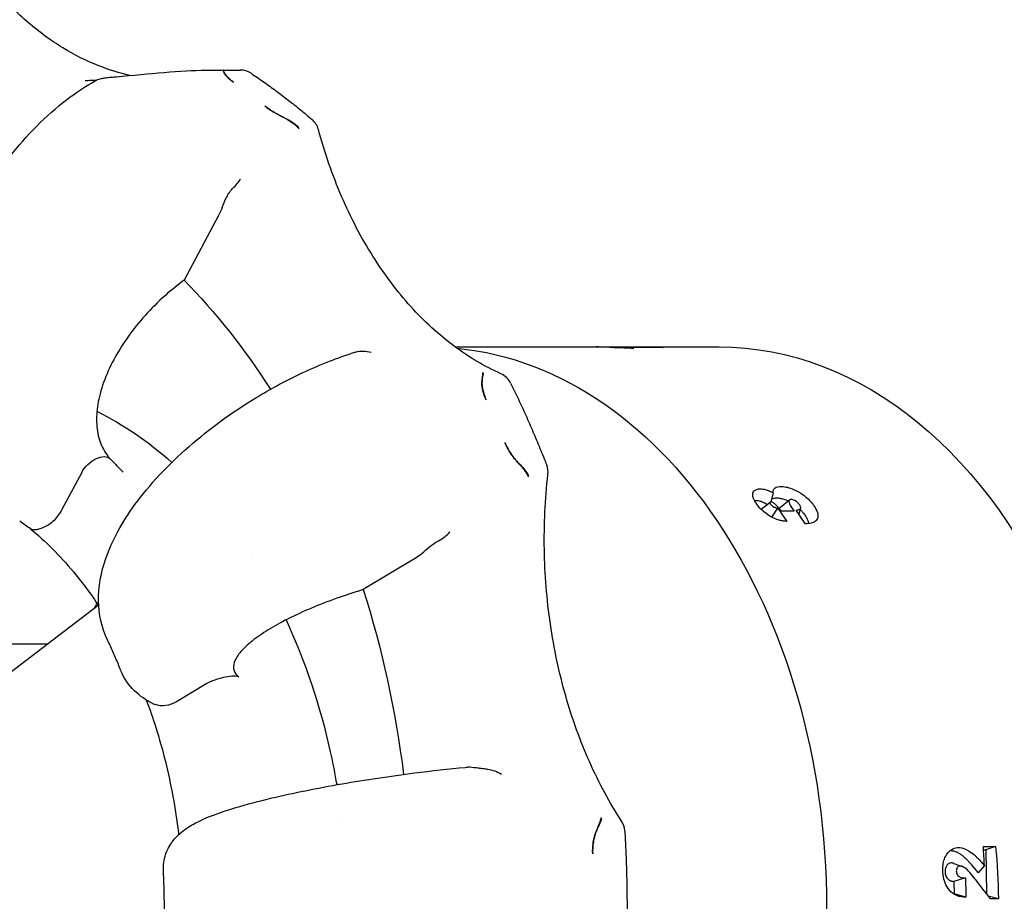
# Model space of a CAD drawing. Header units: inches. Extents: x 1 to 669, y 0 to 417.
# Tile 376 of 448: x 517.14 to 518.63, y 232.63 to 233.97. Entities that reach past the tile are written whole.
import ezdxf

# ---------------------------------------------------------------- set-up
doc = ezdxf.new("R2010")
doc.units = ezdxf.units.IN
doc.header["$LTSCALE"] = 12
doc.header["$MEASUREMENT"] = 0
doc.header["$PDMODE"] = 1
doc.layers.get('Defpoints').update_dxf_attribs({"linetype": 'CONTINUOUS'})
doc.layers.add('D', color=2, linetype='CONTINUOUS')
doc.layers.add('Q', color=4, linetype='CONTINUOUS')
doc.styles.get("Standard").update_dxf_attribs({"font": 'SIMPLEX.SHX', "width": 0.875})
doc.dimstyles.new('STANDARD$0', dxfattribs={"dimscale": 32, "dimtxt": 0.09375, "dimasz": 0.0625, "dimexe": 0.03125, "dimexo": 0.03125, "dimgap": 0.03125, "dimtad": 1, "dimtih": 1, "dimtoh": 1, "dimdec": 4, "dimzin": 12, "dimdsep": 46, "dimlunit": 5, "dimtxsty": 'Standard', "dimcen": -0.03125, "dimclrd": 256, "dimclre": 256, "dimclrt": 256, "dimadec": 0, "dimazin": 0, "dimtfac": 0.875, "dimtdec": 4, "dimtofl": 0, "dimtmove": 0, "dimatfit": 3, "dimfxl": 1, "dimtolj": 1, "dimtzin": 12, "dimlwd": 13, "dimlwe": 13, "dimarcsym": 0})

# ---------------------------------------------------------------- blocks, each defined once
blk = doc.blocks.new('*D31')
at = {"layer": 'D', "lineweight": 13, "transparency": 16777216}
for p, q in [((512.9142, 246.621), (474.3918, 246.621)), ((475.3918, 244.621), (475.3918, 208.621)), ((475.3918, 167.621), (475.3918, 203.621)), ((525.1908, 165.621), (474.3918, 165.621))]:
    blk.add_line(p, q, dxfattribs=at)
at = {"layer": 'D', "transparency": 16777216}
for points in [[(475.0584, 244.621), (475.7251, 244.621), (475.3918, 246.621)], [(475.0584, 167.621), (475.7251, 167.621), (475.3918, 165.621)]]:
    blk.add_solid(points, dxfattribs=at)
at = {"layer": 'Defpoints', "color": 0, "transparency": 16777216}
for p in [(513.9142, 246.621), (475.3918, 165.621), (526.1908, 165.621)]:
    blk.add_point(p, dxfattribs=at)
at = {"layer": 'D', "transparency": 16777216, "insert": (475.3918, 206.121), "char_height": 3, "attachment_point": 5}
blk.add_mtext('\\A1;81{}{\\C2;%%p1}', dxfattribs=at)
blk = doc.blocks.new('*D57')
at = {"layer": 'D', "lineweight": 13, "transparency": 16777216}
for p, q in [((500.1126, 320.496), (456.1663, 320.496)), ((457.1663, 318.496), (457.1663, 250.5585)), ((457.1663, 167.621), (457.1663, 245.5585)), ((525.1908, 165.621), (456.1663, 165.621))]:
    blk.add_line(p, q, dxfattribs=at)
at = {"layer": 'D', "transparency": 16777216}
for points in [[(456.833, 318.496), (457.4996, 318.496), (457.1663, 320.496)], [(456.833, 167.621), (457.4996, 167.621), (457.1663, 165.621)]]:
    blk.add_solid(points, dxfattribs=at)
at = {"layer": 'Defpoints', "color": 0, "transparency": 16777216}
for p in [(501.1126, 320.496), (457.1663, 165.621), (526.1908, 165.621)]:
    blk.add_point(p, dxfattribs=at)
at = {"layer": 'D', "transparency": 16777216, "insert": (457.1663, 248.0585), "char_height": 3, "attachment_point": 5}
blk.add_mtext('\\A1;155{}{\\C2;%%p1}', dxfattribs=at)

msp = doc.modelspace()

# ---------------------------------------------------------------- linework, layer by layer
at = {"layer": 'Q'}
for p, q in [((517.45007, 233.89066), (517.47512, 233.89066)), ((517.44255, 233.67031), (517.39021, 233.57209)), ((517.801, 233.47097), (518.2012, 233.47097)), ((518.05486, 233.47011), (518.05456, 233.4693)), ((518.11624, 233.47011), (518.05486, 233.47011)), ((518.09605, 233.47092), (518.09606, 233.47011)), ((517.23502, 233.28085), (517.20514, 233.22477)), ((518.29389, 233.22815), (518.30783, 233.23919)), ((518.2646, 233.22503), (518.27819, 233.23579)), ((518.28978, 233.22668), (518.28052, 233.21316)), ((518.32463, 233.22651), (518.32185, 233.21744)), ((518.31465, 233.22213), (518.29523, 233.22213)), ((517.74183, 233.15117), (517.66177, 233.10312)), ((517.11616, 232.96926), (517.25997, 233.07968)), ((517.1161, 233.02097), (517.18351, 233.02097)), ((517.4244, 232.96063), (517.37869, 232.9332)), ((517.62345, 232.80772), (517.62143, 232.80772)), ((518.60155, 232.71359), (518.62005, 232.71359)), ((518.60182, 232.7089), (518.60538, 232.7089)), ((518.62005, 232.71359), (518.60538, 232.7089)), ((518.60538, 232.7089), (518.6062, 232.64234)), ((518.55695, 232.68815), (518.5693, 232.68364)), ((518.58459, 232.68472), (518.59353, 232.67385)), ((518.60301, 232.68511), (518.59353, 232.67385)), ((518.57425, 232.66615), (518.55686, 232.66083)), ((518.55686, 232.66083), (518.5571, 232.64213)), ((518.57509, 232.63681), (518.5571, 232.64213)), ((518.62423, 232.63446), (518.60899, 232.6387)), ((518.62423, 232.63446), (518.61224, 232.63446))]:
    msp.add_line(p, q, dxfattribs=at)
for centre, start, end in [((517.47512, 233.86066), 56.36554, 90), ((517.56469, 233.79273), 15.21558, 49.41285), ((517.85817, 233.40299), 26.17786, 66.04704), ((517.91173, 233.28083), 353.63776, 21.23725), ((518.02809, 232.73578), 3.40309, 32.99688)]:
    msp.add_arc(centre, 0.03, start, end, dxfattribs=at)
at = {"layer": 'Q', "extrusion": (0, 0, -1)}
for centre, major_axis, ratio, start_param, end_param in [((517.40423, 233.70535), (0.01254, 0.06667), 0.7111436, -4.4982339, -4.2974049), ((516.90719, 232.62097), (0, -1.171), 0.7071068, -2.5187549, -2.3064216), ((517.76279, 232.62097), (0, 0.85), 0.7071068, 0.0681147, 3.1234172), ((517.8771, 232.6774), (0.2899, 0.76872), 0.6798191, -0.2044514, -0.1744978), ((517.93856, 232.67772), (0.28978, 0.7684), 0.6798191, -0.239659, -0.2044515), ((518.2012, 232.62097), (0, 0.85), 0.7071068, 0, 3.1415927), ((517.25623, 233.28085), (-0.02188, -0.02054), 0.5645732, 1.0294867, 3.1226533), ((517.74578, 232.66189), (-0.26077, -0.77859), 0.8101442, -2.6112815, -2.5766334), ((517.72102, 233.20862), (0.00515, 0.06382), 0.7983917, -3.8614674, -3.6606385), ((516.90719, 232.62097), (0, -1.171), 0.7071068, -1.9951561, -1.7442286), ((517.76279, 232.62097), (0, 0.85), 0.7071068, -1.0059782, -0.9968154), ((517.44561, 232.96063), (-0.02874, -0.00863), 0.2762605, 0.8270709, 2.9447056), ((517.81498, 232.76746), (-0.01159, -0.06588), 0.7476836, -3.3441867, -3.2749371), ((517.91308, 232.62196), (-0.00742, -0.82121), 0.8659975, -1.6904232, -1.5938362), ((517.81297, 232.61202), (-1.03642, 0.70008), 0.4613768, 2.0794195, 2.0837172), ((517.86412, 232.62197), (-0.00742, -0.82104), 0.8659975, -1.6324635, -1.5967009)]:
    msp.add_ellipse(centre, major_axis=major_axis, ratio=ratio, start_param=start_param, end_param=end_param, dxfattribs=at)
at = {"layer": 'Q'}
for centre, major_axis, ratio, start_param, end_param in [((518.15792, 232.67768), (-0.29217, 0.76754), 0.6862063, -0.3116502, -0.2668095), ((517.80103, 230.61644), (-2.24191, -1.90811), 0.9470109, -2.3433867, -2.3327356), ((518.07178, 232.66187), (-0.18391, 0.80027), 0.5558812, -0.9629486, -0.928056), ((518.19368, 232.62193), (-0.00429, 0.82153), 0.5000279, -1.4964213, -1.4616079), ((518.24545, 232.62097), (0.71203, -0.82819), 0.2686702, 1.3596553, 1.3977791)]:
    msp.add_ellipse(centre, major_axis=major_axis, ratio=ratio, start_param=start_param, end_param=end_param, dxfattribs=at)
for points, knots in [([(517.30799, 233.88243), (517.29218, 233.886), (517.27648, 233.89085), (517.24241, 233.90429), (517.22413, 233.91343), (517.18842, 233.93526), (517.17099, 233.94795), (517.13737, 233.97671), (517.12117, 233.99278), (517.10575, 234.01042)], [1.72909745, 1.72909745, 1.72909745, 1.72909745, 1.84279505, 1.84279505, 1.97879441, 1.97879441, 2.11479378, 2.11479378, 2.25079314, 2.25079314, 2.25079314, 2.25079314]), ([(517.25524, 233.8742), (517.25772, 233.87561), (517.26049, 233.87666), (517.26481, 233.87782), (517.26653, 233.87814), (517.27055, 233.87878), (517.27296, 233.87909), (517.27821, 233.87969), (517.28109, 233.87998), (517.28514, 233.88036), (517.28633, 233.88047), (517.28753, 233.88058)], [0.000002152, 0.000002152, 0.000002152, 0.000002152, 0.008700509, 0.008700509, 0.015574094, 0.015574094, 0.023642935, 0.023642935, 0.032233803, 0.032233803, 0.035836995, 0.035836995, 0.035836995, 0.035836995]), ([(517.28753, 233.88058), (517.31227, 233.88277), (517.33707, 233.88521), (517.3828, 233.88892), (517.40433, 233.89022), (517.4325, 233.89073), (517.44124, 233.89067), (517.4493, 233.8904)], [0, 0, 0, 0, 0.07465205, 0.07465205, 0.14857745, 0.14857745, 0.18508183, 0.18508183, 0.18508183, 0.18508183]), ([(517.45007, 233.89066), (517.45001, 233.89064), (517.44996, 233.89062), (517.44985, 233.89059), (517.44979, 233.89057), (517.44968, 233.89053), (517.44963, 233.89051), (517.44952, 233.89048), (517.44946, 233.89046), (517.44937, 233.89043), (517.44932, 233.89041), (517.44928, 233.8904)], [1.3411652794, 1.3411652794, 1.3411652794, 1.3411652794, 1.3415632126, 1.3415632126, 1.3419611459, 1.3419611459, 1.3423590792, 1.3423590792, 1.3427570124, 1.3427570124, 1.3430838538, 1.3430838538, 1.3430838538, 1.3430838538]), ([(517.4504, 233.88774), (517.45003, 233.88925), (517.44973, 233.89006), (517.44942, 233.89037), (517.44936, 233.89039), (517.4493, 233.8904)], [-0.068581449, -0.068581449, -0.068581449, -0.068581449, -0.032553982, -0.032553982, -0.02442966, -0.02442966, -0.02442966, -0.02442966]), ([(517.45059, 233.8878), (517.4505, 233.88832), (517.45042, 233.88876), (517.45035, 233.88914), (517.45016, 233.89015), (517.45007, 233.89066), (517.45007, 233.89066)], [0.221604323, 0.221604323, 0.221604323, 0.221604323, 0.232321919, 0.232321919, 0.232321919, 0.260904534, 0.260904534, 0.260904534, 0.260904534]), ([(517.46518, 233.87228), (517.46495, 233.87245), (517.46472, 233.87261), (517.46291, 233.87392), (517.46143, 233.87505), (517.45812, 233.87778), (517.45639, 233.87937), (517.4524, 233.88356), (517.45085, 233.88591), (517.4504, 233.88774)], [0, 0, 0, 0, 0.002767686, 0.002767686, 0.022227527, 0.022227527, 0.05019511, 0.05019511, 0.099680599, 0.099680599, 0.099680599, 0.099680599]), ([(517.45059, 233.8878), (517.45062, 233.88761), (517.45067, 233.88742), (517.45137, 233.88502), (517.45344, 233.88226), (517.45897, 233.87698), (517.46188, 233.87463), (517.46518, 233.87229)], [-0.223431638, -0.223431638, -0.223431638, -0.223431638, -0.219067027, -0.219067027, -0.17114976, -0.17114976, -0.135953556, -0.135953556, -0.135953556, -0.135953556]), ([(517.49173, 233.88564), (517.49808, 233.88142), (517.50439, 233.8771), (517.51694, 233.86829), (517.52318, 233.8638), (517.53559, 233.85462), (517.54175, 233.84995), (517.55402, 233.84041), (517.56011, 233.83556), (517.57222, 233.82567), (517.57823, 233.82064), (517.58421, 233.81552)], [5.15208886, 5.15208886, 5.15208886, 5.15208886, 5.17308188, 5.17308188, 5.19407491, 5.19407491, 5.21506794, 5.21506794, 5.23606097, 5.23606097, 5.25705399, 5.25705399, 5.25705399, 5.25705399]), ([(517.1195, 233.22354), (517.09732, 233.23951), (517.07804, 233.26028), (517.04669, 233.30936), (517.03476, 233.33865), (517.01934, 233.40403), (517.01656, 233.44136), (517.02136, 233.51888), (517.02948, 233.56016), (517.04897, 233.61966), (517.05665, 233.63915), (517.06981, 233.66764), (517.07449, 233.67705), (517.08314, 233.69324), (517.087, 233.7001), (517.10303, 233.72718), (517.11642, 233.7467), (517.15664, 233.79764), (517.18635, 233.82672), (517.22996, 233.85882), (517.24249, 233.86698), (517.25524, 233.8742)], [0.00379084, 0.00379084, 0.00379084, 0.00379084, 0.10783517, 0.10783517, 0.21907926, 0.21907926, 0.34089008, 0.34089008, 0.46794075, 0.46794075, 0.53063332, 0.53063332, 0.5621162, 0.5621162, 0.58572057, 0.58572057, 0.65679216, 0.65679216, 0.78434257, 0.78434257, 0.83384621, 0.83384621, 0.83384621, 0.83384621]), ([(517.24004, 233.87498), (517.24225, 233.87498), (517.24445, 233.875), (517.24887, 233.8751), (517.25107, 233.87518), (517.2548, 233.87534), (517.25631, 233.87542), (517.25783, 233.87551)], [4.71238898, 4.71238898, 4.71238898, 4.71238898, 4.728120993, 4.728120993, 4.743853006, 4.743853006, 4.754677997, 4.754677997, 4.754677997, 4.754677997]), ([(517.54219, 233.81814), (517.54157, 233.81843), (517.54094, 233.81873), (517.53511, 233.82157), (517.52983, 233.82451), (517.52219, 233.82933), (517.51967, 233.83102), (517.51563, 233.83394), (517.51401, 233.83518), (517.5125, 233.8364)], [-0.096603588, -0.096603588, -0.096603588, -0.096603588, -0.090952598, -0.090952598, -0.04391019, -0.04391019, -0.018693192, -0.018693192, 0, 0, 0, 0]), ([(517.51251, 233.8364), (517.51672, 233.83299), (517.52171, 233.82953), (517.53186, 233.8234), (517.53676, 233.82082), (517.54166, 233.8186), (517.54189, 233.8185), (517.54212, 233.81839)], [-0.427982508, -0.427982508, -0.427982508, -0.427982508, -0.384201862, -0.384201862, -0.344834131, -0.344834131, -0.342890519, -0.342890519, -0.342890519, -0.342890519]), ([(517.54212, 233.81839), (517.54353, 233.81777), (517.54494, 233.81708), (517.54635, 233.81634), (517.55272, 233.81299), (517.55888, 233.80855), (517.56416, 233.8035)], [-0.071452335, -0.071452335, -0.071452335, -0.071452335, -0.058365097, -0.058365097, -0.058365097, 0.000545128, 0.000545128, 0.000545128, 0.000545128]), ([(517.54219, 233.81814), (517.54645, 233.81613), (517.55054, 233.81361), (517.55769, 233.8083), (517.56086, 233.80552), (517.56406, 233.80227), (517.56437, 233.80195), (517.56467, 233.80163)], [0.000002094, 0.000002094, 0.000002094, 0.000002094, 0.035957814, 0.035957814, 0.068431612, 0.068431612, 0.071913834, 0.071913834, 0.071913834, 0.071913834]), ([(517.87035, 233.4304), (517.84599, 233.44123), (517.82217, 233.45522), (517.77637, 233.48928), (517.75441, 233.50935), (517.71315, 233.55502), (517.69386, 233.58061), (517.65869, 233.63653), (517.64282, 233.66685), (517.6151, 233.73122), (517.60325, 233.76527), (517.59364, 233.80061)], [1.8751644, 1.8751644, 1.8751644, 1.8751644, 2.0550099, 2.0550099, 2.23485541, 2.23485541, 2.41470091, 2.41470091, 2.59454641, 2.59454641, 2.77439191, 2.77439191, 2.77439191, 2.77439191]), ([(517.46365, 233.7109), (517.46631, 233.71355), (517.46869, 233.71612), (517.47274, 233.72104), (517.47443, 233.72338), (517.47576, 233.72558), (517.47577, 233.72559), (517.47579, 233.72563)], [-0.060285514, -0.060285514, -0.060285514, -0.060285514, -0.029969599, -0.029969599, 0, 0, 0.000346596, 0.000346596, 0.000346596, 0.000346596]), ([(517.44789, 233.68247), (517.44964, 233.68742), (517.45187, 233.69267), (517.45555, 233.69968), (517.45675, 233.70177), (517.45971, 233.70634), (517.46158, 233.70883), (517.46365, 233.7109)], [-0.083714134, -0.083714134, -0.083714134, -0.083714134, -0.041860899, -0.041860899, -0.023658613, -0.023658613, -0.000001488, -0.000001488, -0.000001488, -0.000001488]), ([(517.39021, 233.57209), (517.38085, 233.56523), (517.37111, 233.55742), (517.35071, 233.53928), (517.34021, 233.52875), (517.32218, 233.50871), (517.313, 233.49735), (517.29655, 233.47415), (517.28929, 233.46231), (517.27773, 233.44061), (517.27236, 233.42877), (517.26409, 233.40557), (517.26117, 233.39421), (517.25784, 233.37417), (517.25712, 233.36364), (517.25827, 233.34397), (517.26014, 233.33483), (517.26555, 233.3195), (517.26957, 233.31188), (517.27582, 233.30399), (517.27691, 233.30271), (517.27804, 233.30147)], [-1.36589417, -1.36589417, -1.36589417, -1.36589417, -1.27841747, -1.27841747, -1.1749502, -1.1749502, -1.071461, -1.071461, -0.96797179, -0.96797179, -0.86447515, -0.86447515, -0.76097851, -0.76097851, -0.65749335, -0.65749335, -0.55400818, -0.55400818, -0.45054979, -0.45054979, -0.42976121, -0.42976121, -0.42976121, -0.42976121]), ([(517.6502, 233.46316), (517.654, 233.46429), (517.65795, 233.46477), (517.66582, 233.46463), (517.66973, 233.46402), (517.67352, 233.46295), (517.67354, 233.46295), (517.67361, 233.46293)], [0.000001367, 0.000001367, 0.000001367, 0.000001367, 0.030242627, 0.030242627, 0.060141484, 0.060141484, 0.060484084, 0.060484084, 0.060484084, 0.060484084]), ([(517.27369, 233.02782), (517.26507, 233.0458), (517.26076, 233.06588), (517.26016, 233.10733), (517.26428, 233.1291), (517.2812, 233.17779), (517.29634, 233.20521), (517.3377, 233.2621), (517.36584, 233.29223), (517.42818, 233.34671), (517.46292, 233.37199), (517.50758, 233.39908), (517.51626, 233.40411), (517.55141, 233.42355), (517.57869, 233.43654), (517.61826, 233.45236), (517.63084, 233.45695), (517.64331, 233.46104)], [0, 0, 0, 0, 0.08575456, 0.08575456, 0.17793178, 0.17793178, 0.29572846, 0.29572846, 0.42860672, 0.42860672, 0.55527617, 0.55527617, 0.58533184, 0.58533184, 0.67607199, 0.67607199, 0.71836004, 0.71836004, 0.71836004, 0.71836004]), ([(517.84184, 233.42019), (517.84232, 233.4232), (517.84265, 233.42568), (517.84296, 233.42945), (517.84298, 233.43085), (517.84286, 233.432), (517.84285, 233.43211), (517.84284, 233.43222)], [-0.068594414, -0.068594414, -0.068594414, -0.068594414, -0.032553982, -0.032553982, 0, 0, 0.0034908, 0.0034908, 0.0034908, 0.0034908]), ([(517.8481, 233.39071), (517.84796, 233.39101), (517.84782, 233.39132), (517.84672, 233.39375), (517.84586, 233.39588), (517.84403, 233.40101), (517.84317, 233.404), (517.84149, 233.412), (517.84126, 233.41654), (517.84184, 233.42019)], [0, 0, 0, 0, 0.002767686, 0.002767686, 0.022227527, 0.022227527, 0.05019511, 0.05019511, 0.099680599, 0.099680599, 0.099680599, 0.099680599]), ([(517.84203, 233.42011), (517.84195, 233.41975), (517.84189, 233.41937), (517.84126, 233.41476), (517.84181, 233.40947), (517.84445, 233.39948), (517.84607, 233.39508), (517.84811, 233.39071)], [-0.223431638, -0.223431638, -0.223431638, -0.223431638, -0.219067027, -0.219067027, -0.17114976, -0.17114976, -0.135953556, -0.135953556, -0.135953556, -0.135953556]), ([(517.84203, 233.42011), (517.84222, 233.4211), (517.8424, 233.42205), (517.84257, 233.42295), (517.84336, 233.42701), (517.84393, 233.42999), (517.84419, 233.43161)], [0.221604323, 0.221604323, 0.221604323, 0.221604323, 0.232321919, 0.232321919, 0.232321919, 0.280565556, 0.280565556, 0.280565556, 0.280565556]), ([(517.88509, 233.41622), (517.88904, 233.40819), (517.89292, 233.4001), (517.90058, 233.38382), (517.90434, 233.37562), (517.91175, 233.35911), (517.91539, 233.35081), (517.92255, 233.33409), (517.92607, 233.32568), (517.93297, 233.30876), (517.93636, 233.30025), (517.93969, 233.2917)], [5.67568763, 5.67568763, 5.67568763, 5.67568763, 5.69668066, 5.69668066, 5.71767369, 5.71767369, 5.73866671, 5.73866671, 5.75965974, 5.75965974, 5.78065277, 5.78065277, 5.78065277, 5.78065277]), ([(517.89672, 233.29501), (517.89625, 233.29549), (517.89578, 233.29599), (517.89138, 233.30071), (517.88759, 233.30568), (517.88243, 233.31393), (517.88079, 233.31685), (517.87825, 233.3219), (517.87728, 233.32405), (517.8764, 233.32617)], [-0.09660397, -0.09660397, -0.09660397, -0.09660397, -0.090952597, -0.090952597, -0.04391019, -0.04391019, -0.018693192, -0.018693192, 0, 0, 0, 0]), ([(517.8764, 233.32617), (517.87885, 233.32023), (517.88205, 233.31426), (517.88905, 233.30377), (517.89263, 233.29937), (517.8964, 233.29563), (517.89658, 233.29545), (517.89676, 233.29528)], [-0.427982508, -0.427982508, -0.427982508, -0.427982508, -0.384201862, -0.384201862, -0.344834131, -0.344834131, -0.342890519, -0.342890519, -0.342890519, -0.342890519]), ([(517.27789, 233.30162), (517.27922, 233.30029), (517.28056, 233.29895), (517.28321, 233.29626), (517.28454, 233.29491), (517.28718, 233.29218), (517.2885, 233.29082), (517.29112, 233.28806), (517.29243, 233.28668), (517.29503, 233.2839), (517.29633, 233.2825), (517.29763, 233.2811)], [5.325885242, 5.325885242, 5.325885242, 5.325885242, 5.334090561, 5.334090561, 5.34229588, 5.34229588, 5.3505012, 5.3505012, 5.358706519, 5.358706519, 5.366911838, 5.366911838, 5.366911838, 5.366911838]), ([(517.89672, 233.29501), (517.89998, 233.2917), (517.90293, 233.2882), (517.90781, 233.28154), (517.90985, 233.27834), (517.91177, 233.27485), (517.91195, 233.27451), (517.91213, 233.27417)], [0.000002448, 0.000002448, 0.000002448, 0.000002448, 0.035957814, 0.035957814, 0.068431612, 0.068431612, 0.071913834, 0.071913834, 0.071913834, 0.071913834]), ([(517.89676, 233.29528), (517.89784, 233.29422), (517.89892, 233.29313), (517.89998, 233.29201), (517.90475, 233.28697), (517.90903, 233.28149), (517.91235, 233.27616)], [-0.071452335, -0.071452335, -0.071452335, -0.071452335, -0.058365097, -0.058365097, -0.058365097, 0.000545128, 0.000545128, 0.000545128, 0.000545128]), ([(518.05325, 232.75212), (518.03537, 232.77966), (518.01916, 232.8096), (517.99073, 232.8733), (517.97851, 232.90706), (517.9585, 232.97727), (517.95071, 233.01372), (517.93988, 233.08806), (517.93683, 233.12596), (517.93557, 233.20193), (517.93736, 233.24), (517.94154, 233.2775)], [2.39876318, 2.39876318, 2.39876318, 2.39876318, 2.57860868, 2.57860868, 2.75845418, 2.75845418, 2.93829969, 2.93829969, 3.11814519, 3.11814519, 3.29799069, 3.29799069, 3.29799069, 3.29799069]), ([(518.25807, 233.23262), (518.25649, 233.23484), (518.25528, 233.23656), (518.25285, 233.24172), (518.25218, 233.2438), (518.25196, 233.24755), (518.25218, 233.24874), (518.2526, 233.25029), (518.25296, 233.25125), (518.25484, 233.25377), (518.2563, 233.25456), (518.25976, 233.25581), (518.26166, 233.25587), (518.26343, 233.25591)], [-0.072574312, -0.072574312, -0.072574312, -0.072574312, -0.058944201, -0.058944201, -0.046439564, -0.046439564, -0.03841776, -0.03841776, -0.030964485, -0.030964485, -0.019371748, -0.019371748, -0.000001, -0.000001, -0.000001, -0.000001]), ([(518.26343, 233.25591), (518.26568, 233.25583), (518.26822, 233.25572), (518.27434, 233.2539), (518.27611, 233.25323), (518.27938, 233.25183), (518.28107, 233.251), (518.28282, 233.25002)], [-0.058342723, -0.058342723, -0.058342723, -0.058342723, -0.028584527, -0.028584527, -0.015333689, -0.015333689, -0.000001, -0.000001, -0.000001, -0.000001]), ([(518.28282, 233.25002), (518.28274, 233.2511), (518.28276, 233.25269), (518.28417, 233.25583), (518.28527, 233.25677), (518.28683, 233.25784), (518.28803, 233.25851), (518.29183, 233.25934), (518.29349, 233.25938), (518.29489, 233.25941)], [-0.066865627, -0.066865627, -0.066865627, -0.066865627, -0.049387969, -0.049387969, -0.032025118, -0.032025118, -0.015331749, -0.015331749, -0.000001, -0.000001, -0.000001, -0.000001]), ([(518.29489, 233.25941), (518.29689, 233.25936), (518.29917, 233.25929), (518.30474, 233.25816), (518.3078, 233.2574), (518.31592, 233.2542), (518.32045, 233.25195), (518.32764, 233.24736), (518.33154, 233.24468), (518.33995, 233.23675), (518.34244, 233.23345), (518.34395, 233.23143)], [-0.1803721, -0.1803721, -0.1803721, -0.1803721, -0.11670511, -0.11670511, -0.08114785, -0.08114785, -0.04467901, -0.04467901, -0.02207232, -0.02207232, -0.000001, -0.000001, -0.000001, -0.000001]), ([(518.25447, 233.23832), (518.25453, 233.23833), (518.2546, 233.23834), (518.25527, 233.2384), (518.25591, 233.23842), (518.25656, 233.23843)], [0.00104042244, 0.00104042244, 0.00104042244, 0.00104042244, 0.00104779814, 0.00104779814, 0.00111765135, 0.00111765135, 0.00111765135, 0.00111765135]), ([(518.25656, 233.23843), (518.25738, 233.2384), (518.25821, 233.23837), (518.25995, 233.23817), (518.26087, 233.238), (518.26274, 233.23756), (518.26369, 233.23729), (518.26564, 233.23663), (518.26663, 233.23624), (518.26861, 233.23538), (518.2696, 233.2349), (518.27158, 233.23385), (518.27256, 233.23329), (518.27366, 233.2326), (518.2738, 233.23251), (518.27394, 233.23242)], [0, 0, 0, 0, 0.00008620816, 0.00008620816, 0.00017241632, 0.00017241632, 0.00025862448, 0.00025862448, 0.00034483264, 0.00034483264, 0.0004310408, 0.0004310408, 0.00051724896, 0.00051724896, 0.00052974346, 0.00052974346, 0.00052974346, 0.00052974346]), ([(518.28282, 233.25002), (518.28136, 233.244), (518.28064, 233.24011), (518.2801, 233.23698), (518.28002, 233.23651), (518.27995, 233.23607)], [0.000001, 0.000001, 0.000001, 0.000001, 0.049151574, 0.049151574, 0.058249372, 0.058249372, 0.058249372, 0.058249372]), ([(518.28071, 233.24038), (518.28094, 233.24053), (518.28118, 233.24068), (518.28179, 233.241), (518.28215, 233.24117), (518.28333, 233.24161), (518.2842, 233.24182), (518.28607, 233.24208), (518.28709, 233.24212), (518.28811, 233.24214)], [0.00057367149, 0.00057367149, 0.00057367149, 0.00057367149, 0.00061408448, 0.00061408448, 0.00066991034, 0.00066991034, 0.00078156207, 0.00078156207, 0.00089321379, 0.00089321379, 0.00089321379, 0.00089321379]), ([(518.28811, 233.24214), (518.28894, 233.24212), (518.28977, 233.2421), (518.2915, 233.24196), (518.29239, 233.24184), (518.29512, 233.24138), (518.29703, 233.24091), (518.29998, 233.23993), (518.30097, 233.23956), (518.30297, 233.23876), (518.30397, 233.23832), (518.30521, 233.23773), (518.30545, 233.23761), (518.30569, 233.2375)], [0, 0, 0, 0, 0.00008721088, 0.00008721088, 0.00017442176, 0.00017442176, 0.00034884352, 0.00034884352, 0.0004360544, 0.0004360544, 0.00052326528, 0.00052326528, 0.0005442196, 0.0005442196, 0.0005442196, 0.0005442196]), ([(518.31004, 233.23978), (518.30946, 233.23976), (518.30911, 233.23974), (518.30842, 233.23953), (518.30806, 233.2394), (518.30713, 233.23858), (518.30697, 233.23763), (518.3069, 233.23689), (518.3069, 233.23669), (518.30694, 233.23618), (518.30699, 233.23556), (518.30738, 233.23423), (518.3077, 233.23331), (518.30942, 233.22968), (518.31176, 233.22636), (518.31465, 233.22213)], [-0.26123688, -0.26123688, -0.26123688, -0.26123688, -0.2124879, -0.2124879, -0.18313265, -0.18313265, -0.12090196, -0.12090196, -0.0937889, -0.0937889, -0.06349862, -0.06349862, -0.04560581, -0.04560581, -0.000001, -0.000001, -0.000001, -0.000001]), ([(518.32259, 233.2322), (518.32204, 233.23293), (518.32143, 233.23371), (518.31924, 233.23584), (518.31831, 233.2365), (518.31634, 233.23786), (518.31516, 233.23844), (518.31331, 233.23925), (518.31249, 233.23945), (518.31142, 233.2397), (518.3107, 233.23977), (518.31004, 233.23978)], [-0.013058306, -0.013058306, -0.013058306, -0.013058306, -0.012562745, -0.012562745, -0.012003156, -0.012003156, -0.009966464, -0.009966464, -0.007079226, -0.007079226, -0.000001, -0.000001, -0.000001, -0.000001]), ([(517.20514, 233.22477), (517.20173, 233.21837), (517.19765, 233.21271), (517.18856, 233.20366), (517.18362, 233.20023), (517.17838, 233.19811)], [0.00000038, 0.00000038, 0.00000038, 0.00000038, 0.06100715, 0.06100715, 0.11992776, 0.11992776, 0.11992776, 0.11992776]), ([(518.27959, 233.21368), (518.27775, 233.21477), (518.27532, 233.21621), (518.26926, 233.22067), (518.26713, 233.22259), (518.26169, 233.2278), (518.25932, 233.23096), (518.25807, 233.23262)], [-0.033912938, -0.033912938, -0.033912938, -0.033912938, -0.026081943, -0.026081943, -0.018166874, -0.018166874, -0.000001, -0.000001, -0.000001, -0.000001]), ([(518.27947, 233.2361), (518.27934, 233.23609), (518.2792, 233.23608), (518.27907, 233.23607), (518.27895, 233.23606), (518.27882, 233.23604), (518.27873, 233.23603), (518.27858, 233.236), (518.27843, 233.23594), (518.27831, 233.23587), (518.27821, 233.23582), (518.27813, 233.23575), (518.27807, 233.23567), (518.27801, 233.2356), (518.27796, 233.23552), (518.27793, 233.23543), (518.27789, 233.23535), (518.27787, 233.23526), (518.27785, 233.23517), (518.27783, 233.23506), (518.27782, 233.23495), (518.27782, 233.23483), (518.27783, 233.23472), (518.27784, 233.2346), (518.27787, 233.23448), (518.2779, 233.23436), (518.27794, 233.23424), (518.27799, 233.23411), (518.27804, 233.234), (518.27809, 233.23389), (518.27814, 233.23377), (518.2782, 233.23366), (518.27826, 233.23356), (518.27832, 233.23345), (518.27841, 233.2333), (518.27851, 233.23315), (518.27861, 233.23301), (518.27871, 233.23285), (518.27881, 233.2327), (518.27892, 233.23255)], [0.00000633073, 0.00000633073, 0.00000633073, 0.00000633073, 0.00002173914, 0.00002173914, 0.00002173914, 0.00003478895, 0.00003478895, 0.00003478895, 0.00005519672, 0.00005519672, 0.00005519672, 0.00007070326, 0.00007070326, 0.00007070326, 0.00008546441, 0.00008546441, 0.00008546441, 0.00009910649, 0.00009910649, 0.00009910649, 0.00011491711, 0.00011491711, 0.00011491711, 0.00012967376, 0.00012967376, 0.00012967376, 0.0001444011, 0.0001444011, 0.0001444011, 0.00015724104, 0.00015724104, 0.00015724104, 0.00016945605, 0.00016945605, 0.00016945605, 0.00018538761, 0.00018538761, 0.00018538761, 0.00020238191, 0.00020238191, 0.00020238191, 0.00020238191]), ([(518.27892, 233.23255), (518.27945, 233.23188), (518.27993, 233.23129), (518.28154, 233.22993), (518.28239, 233.22939), (518.28391, 233.22848), (518.28477, 233.22811), (518.28579, 233.22777), (518.28647, 233.22759), (518.28978, 233.22668)], [-0.12711589, -0.12711589, -0.12711589, -0.12711589, -0.09963974, -0.09963974, -0.07342623, -0.07342623, -0.03026629, -0.03026629, -0.000001, -0.000001, -0.000001, -0.000001]), ([(518.29523, 233.22213), (518.29183, 233.22639), (518.29013, 233.22855), (518.28651, 233.23235), (518.28544, 233.2332), (518.284, 233.23425), (518.28318, 233.2348), (518.28149, 233.23565), (518.28084, 233.23585), (518.2801, 233.23606), (518.27991, 233.23608), (518.27947, 233.2361)], [-0.02577679, -0.02577679, -0.02577679, -0.02577679, -0.019124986, -0.019124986, -0.013499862, -0.013499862, -0.008911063, -0.008911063, -0.004522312, -0.004522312, -0.000001, -0.000001, -0.000001, -0.000001]), ([(518.29389, 233.22815), (518.29389, 233.22815), (518.29389, 233.22815), (518.29361, 233.22793), (518.29338, 233.22766), (518.29309, 233.22723), (518.293, 233.22709), (518.29284, 233.22677), (518.29278, 233.22661), (518.29267, 233.22627), (518.29262, 233.22609), (518.29256, 233.22578), (518.29254, 233.22565), (518.29252, 233.22551)], [0.00016337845, 0.00016337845, 0.00016337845, 0.00016337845, 0.00016342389, 0.00016342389, 0.00021789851, 0.00021789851, 0.00024513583, 0.00024513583, 0.00027237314, 0.00027237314, 0.00029961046, 0.00029961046, 0.00031950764, 0.00031950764, 0.00031950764, 0.00031950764]), ([(518.31764, 233.22337), (518.32113, 233.2241), (518.3218, 233.22424), (518.32285, 233.22467), (518.32372, 233.22504), (518.32435, 233.22588), (518.32453, 233.22617), (518.32471, 233.22678), (518.32488, 233.22751), (518.32417, 233.22986), (518.32349, 233.23088), (518.32259, 233.2322)], [-0.26048541, -0.26048541, -0.26048541, -0.26048541, -0.13405504, -0.13405504, -0.05218254, -0.05218254, -0.02947968, -0.02947968, -0.01440686, -0.01440686, -0.000001, -0.000001, -0.000001, -0.000001]), ([(518.324, 233.22446), (518.32486, 233.2236), (518.32569, 233.22272), (518.32683, 233.22143), (518.32718, 233.22104), (518.32785, 233.22024), (518.32818, 233.21985), (518.32913, 233.21865), (518.32973, 233.21785), (518.33033, 233.21705)], [0.00112307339, 0.00112307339, 0.00112307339, 0.00112307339, 0.00122095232, 0.00122095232, 0.00126455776, 0.00126455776, 0.0013081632, 0.0013081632, 0.00139537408, 0.00139537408, 0.00139537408, 0.00139537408]), ([(518.34395, 233.23143), (518.34528, 233.22956), (518.34751, 233.22638), (518.35071, 233.21857), (518.35078, 233.21579), (518.3505, 233.21213), (518.3499, 233.20978), (518.34701, 233.20671), (518.34499, 233.20489), (518.33909, 233.20344), (518.33761, 233.20329), (518.33543, 233.2031), (518.33222, 233.20285), (518.33193, 233.20282)], [-0.096329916, -0.096329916, -0.096329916, -0.096329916, -0.075517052, -0.075517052, -0.053152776, -0.053152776, -0.022180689, -0.022180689, -0.008693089, -0.008693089, -0.003288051, -0.003288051, -0.000000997, -0.000000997, -0.000000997, -0.000000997]), ([(518.30373, 233.20639), (518.3034, 233.20643), (518.29975, 233.20691), (518.29688, 233.20729), (518.29511, 233.20761), (518.2918, 233.20844), (518.28944, 233.2091), (518.28332, 233.21159), (518.28121, 233.21278), (518.27959, 233.21368)], [-0.060300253, -0.060300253, -0.060300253, -0.060300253, -0.049995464, -0.049995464, -0.028289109, -0.028289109, -0.014422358, -0.014422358, -0.000001, -0.000001, -0.000001, -0.000001]), ([(518.33033, 233.21705), (518.33089, 233.21626), (518.33146, 233.21547), (518.3325, 233.21388), (518.33298, 233.21309), (518.33431, 233.21074), (518.33503, 233.2092), (518.3358, 233.20698), (518.336, 233.20625), (518.33631, 233.20483), (518.33641, 233.20414), (518.33645, 233.20338), (518.33646, 233.20329), (518.33646, 233.20319)], [0, 0, 0, 0, 0.00008595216, 0.00008595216, 0.00017190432, 0.00017190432, 0.00034380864, 0.00034380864, 0.0004297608, 0.0004297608, 0.00051571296, 0.00051571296, 0.00052846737, 0.00052846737, 0.00052846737, 0.00052846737]), ([(517.15733, 233.19545), (517.16871, 233.186), (517.17985, 233.17582), (517.20161, 233.15399), (517.21223, 233.14232), (517.23277, 233.11765), (517.24269, 233.10466), (517.25509, 233.08692), (517.25794, 233.08273), (517.26076, 233.07849)], [5.24328578, 5.24328578, 5.24328578, 5.24328578, 5.32943353, 5.32943353, 5.41637421, 5.41637421, 5.50331488, 5.50331488, 5.52969608, 5.52969608, 5.52969608, 5.52969608]), ([(517.15768, 233.19523), (517.15922, 233.19425), (517.16126, 233.19384), (517.16572, 233.19415), (517.16785, 233.19456), (517.17268, 233.19594), (517.17536, 233.19689), (517.17838, 233.19811)], [-0.12016877, -0.12016877, -0.12016877, -0.12016877, -0.06933212, -0.06933212, -0.03385668, -0.03385668, -0.00000095, -0.00000095, -0.00000095, -0.00000095]), ([(517.77556, 233.17724), (517.77906, 233.17905), (517.78231, 233.18112), (517.78815, 233.1856), (517.79074, 233.18801), (517.79296, 233.19052), (517.79298, 233.19053), (517.79301, 233.19057)], [-0.060288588, -0.060288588, -0.060288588, -0.060288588, -0.029972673, -0.029972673, 0, 0, 0.000343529, 0.000343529, 0.000343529, 0.000343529]), ([(517.75074, 233.15793), (517.75401, 233.16098), (517.75791, 233.1645), (517.76384, 233.16936), (517.76571, 233.17083), (517.77014, 233.17405), (517.77282, 233.17582), (517.77556, 233.17724)], [-0.083714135, -0.083714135, -0.083714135, -0.083714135, -0.041860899, -0.041860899, -0.023658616, -0.023658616, -0.000001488, -0.000001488, -0.000001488, -0.000001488]), ([(517.66177, 233.10312), (517.65048, 233.09976), (517.63853, 233.09594), (517.61301, 233.08706), (517.59954, 233.08191), (517.57586, 233.07211), (517.56347, 233.06655), (517.54047, 233.0552), (517.52987, 233.04941), (517.51219, 233.0388), (517.50348, 233.033), (517.48866, 233.02165), (517.48254, 233.0161), (517.47355, 233.00629), (517.46986, 233.00114), (517.46546, 232.99151), (517.46476, 232.98705), (517.46583, 232.97954), (517.46771, 232.97581), (517.47175, 232.97193), (517.47252, 232.97128), (517.47333, 232.97065)], [0.42976121, 0.42976121, 0.42976121, 0.42976121, 0.51723791, 0.51723791, 0.62070518, 0.62070518, 0.72419438, 0.72419438, 0.82768359, 0.82768359, 0.93118023, 0.93118023, 1.03467687, 1.03467687, 1.13816203, 1.13816203, 1.2416472, 1.2416472, 1.34510559, 1.34510559, 1.36672154, 1.36672154, 1.36672154, 1.36672154]), ([(517.54465, 233.05719), (517.57354, 232.99517), (517.59615, 232.92766), (517.61536, 232.84072), (517.61862, 232.82411), (517.62149, 232.80738)], [5.70073665, 5.70073665, 5.70073665, 5.70073665, 5.98023558, 5.98023558, 6.04544931, 6.04544931, 6.04544931, 6.04544931]), ([(517.29444, 232.98046), (517.29315, 232.98368), (517.29185, 232.98687), (517.28919, 232.99329), (517.28783, 232.99652), (517.28508, 233.00292), (517.28369, 233.0061), (517.28088, 233.0124), (517.27946, 233.01552), (517.27659, 233.02171), (517.27515, 233.02478), (517.27369, 233.02782)], [0.513953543, 0.513953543, 0.513953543, 0.513953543, 0.529969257, 0.529969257, 0.546411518, 0.546411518, 0.562853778, 0.562853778, 0.579296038, 0.579296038, 0.595738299, 0.595738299, 0.595738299, 0.595738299]), ([(517.34206, 232.93074), (517.33255, 232.93553), (517.32341, 232.94161), (517.30663, 232.9579), (517.29923, 232.96843), (517.29453, 232.98021)], [0, 0, 0, 0, 0.05130428, 0.05130428, 0.10550931, 0.10550931, 0.10550931, 0.10550931]), ([(517.33291, 232.93585), (517.33805, 232.92218), (517.34286, 232.90825), (517.35265, 232.87721), (517.35747, 232.86002), (517.36611, 232.82509), (517.36992, 232.80736), (517.3765, 232.77149), (517.37926, 232.75336), (517.38162, 232.73396), (517.38176, 232.73284), (517.38189, 232.73171)], [5.79428789, 5.79428789, 5.79428789, 5.79428789, 5.86385269, 5.86385269, 5.94671234, 5.94671234, 6.02957199, 6.02957199, 6.11243163, 6.11243163, 6.11753943, 6.11753943, 6.11753943, 6.11753943]), ([(517.37869, 232.9332), (517.37348, 232.93007), (517.36795, 232.92805), (517.35688, 232.92663), (517.35139, 232.92716), (517.3461, 232.92903)], [0.00000038, 0.00000038, 0.00000038, 0.00000038, 0.06100715, 0.06100715, 0.11992776, 0.11992776, 0.11992776, 0.11992776]), ([(517.35884, 232.67709), (517.3584, 232.68545), (517.35965, 232.69395), (517.36462, 232.70893), (517.36833, 232.71558), (517.37681, 232.72705), (517.38163, 232.73174), (517.39313, 232.74119), (517.39985, 232.74528), (517.424, 232.7581), (517.44394, 232.76532), (517.48492, 232.77765), (517.50333, 232.78254), (517.55497, 232.79481), (517.59142, 232.80218), (517.66485, 232.8149), (517.7025, 232.82053), (517.76539, 232.82849), (517.79137, 232.83137), (517.81642, 232.83374)], [0, 0, 0, 0, 0.02987975, 0.02987975, 0.05945063, 0.05945063, 0.09211467, 0.09211467, 0.13923427, 0.13923427, 0.25485911, 0.25485911, 0.33160763, 0.33160763, 0.45277281, 0.45277281, 0.56476951, 0.56476951, 0.64312398, 0.64312398, 0.64312398, 0.64312398]), ([(517.84952, 232.83078), (517.84642, 232.83103), (517.84329, 232.83144), (517.83801, 232.83216), (517.83576, 232.83248), (517.82859, 232.83343), (517.82383, 232.83392), (517.81992, 232.83391)], [-0.084371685, -0.084371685, -0.084371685, -0.084371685, -0.060530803, -0.060530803, -0.04218495, -0.04218495, -0.000000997, -0.000000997, -0.000000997, -0.000000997]), ([(517.84952, 232.83078), (517.85347, 232.83047), (517.85736, 232.82961), (517.8647, 232.82702), (517.86817, 232.82529), (517.87137, 232.82324), (517.87139, 232.82323), (517.87144, 232.82319)], [0.000001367, 0.000001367, 0.000001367, 0.000001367, 0.030242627, 0.030242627, 0.060141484, 0.060141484, 0.060484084, 0.060484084, 0.060484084, 0.060484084]), ([(518.01553, 232.73849), (518.01729, 232.7422), (518.01875, 232.74569), (518.02092, 232.75172), (518.02171, 232.75438), (518.02231, 232.75704), (518.02237, 232.7573), (518.02242, 232.75755)], [-0.068598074, -0.068598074, -0.068598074, -0.068598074, -0.032553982, -0.032553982, 0, 0, 0.0034908, 0.0034908, 0.0034908, 0.0034908]), ([(518.01567, 232.73829), (518.01627, 232.73949), (518.01686, 232.74069), (518.01743, 232.74187), (518.01999, 232.74719), (518.02205, 232.75209), (518.02338, 232.75607)], [0.221604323, 0.221604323, 0.221604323, 0.221604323, 0.232321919, 0.232321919, 0.232321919, 0.280565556, 0.280565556, 0.280565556, 0.280565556]), ([(518.01567, 232.73829), (518.01544, 232.73785), (518.01522, 232.73739), (518.01266, 232.7318), (518.01099, 232.72541), (518.00946, 232.71339), (518.00925, 232.70811), (518.00947, 232.70288)], [-0.223431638, -0.223431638, -0.223431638, -0.223431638, -0.219067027, -0.219067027, -0.17114976, -0.17114976, -0.135953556, -0.135953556, -0.135953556, -0.135953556]), ([(518.00946, 232.70289), (518.00945, 232.70325), (518.00944, 232.70361), (518.00935, 232.70652), (518.00938, 232.70907), (518.00968, 232.71523), (518.01008, 232.71883), (518.01174, 232.72848), (518.01341, 232.734), (518.01553, 232.73849)], [0, 0, 0, 0, 0.002767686, 0.002767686, 0.022227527, 0.022227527, 0.05019511, 0.05019511, 0.099680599, 0.099680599, 0.099680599, 0.099680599]), ([(518.05803, 232.73756), (518.05861, 232.72786), (518.05912, 232.71815), (518.05998, 232.69872), (518.06034, 232.68899), (518.06092, 232.66954), (518.06113, 232.65981), (518.06142, 232.64034), (518.06149, 232.63061), (518.06149, 232.61114), (518.06142, 232.6014), (518.06128, 232.59167)], [6.19928641, 6.19928641, 6.19928641, 6.19928641, 6.22027943, 6.22027943, 6.24127246, 6.24127246, 6.26226549, 6.26226549, 6.28325852, 6.28325852, 6.30425154, 6.30425154, 6.30425154, 6.30425154]), ([(518.54007, 232.67667), (518.54003, 232.67955), (518.53999, 232.68235), (518.54082, 232.68901), (518.54151, 232.69193), (518.54348, 232.69747), (518.54511, 232.70111), (518.54995, 232.70663), (518.55237, 232.70872), (518.55882, 232.71202), (518.56122, 232.71217), (518.56356, 232.71229)], [-0.14631125, -0.14631125, -0.14631125, -0.14631125, -0.11155502, -0.11155502, -0.07947903, -0.07947903, -0.04597233, -0.04597233, -0.02531341, -0.02531341, -0.000003, -0.000003, -0.000003, -0.000003]), ([(518.55194, 232.70756), (518.55271, 232.70754), (518.55348, 232.70751), (518.55501, 232.70732), (518.55578, 232.70718), (518.55731, 232.70683), (518.55806, 232.7066), (518.55957, 232.70608), (518.56031, 232.70579), (518.56179, 232.70515), (518.56253, 232.7048), (518.56398, 232.70404), (518.5647, 232.70363), (518.56684, 232.70234), (518.56823, 232.70135), (518.57094, 232.69922), (518.57226, 232.69805), (518.57419, 232.69621), (518.57483, 232.69559), (518.5761, 232.69433), (518.57673, 232.69369), (518.5786, 232.69172), (518.57982, 232.69035), (518.58223, 232.68758), (518.58341, 232.68615), (518.58459, 232.68472)], [0, 0, 0, 0, 0.0000826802, 0.0000826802, 0.0001653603, 0.0001653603, 0.0002480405, 0.0002480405, 0.0003307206, 0.0003307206, 0.0004134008, 0.0004134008, 0.0004960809, 0.0004960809, 0.0006614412, 0.0006614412, 0.0008268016, 0.0008268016, 0.0009094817, 0.0009094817, 0.0009921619, 0.0009921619, 0.0011575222, 0.0011575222, 0.0013228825, 0.0013228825, 0.0013228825, 0.0013228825]), ([(518.56356, 232.71229), (518.56691, 232.71218), (518.56985, 232.71195), (518.58056, 232.70691), (518.58459, 232.70368), (518.58709, 232.70157), (518.58767, 232.70107), (518.58913, 232.69976), (518.59028, 232.69871), (518.59202, 232.69704), (518.59279, 232.69628), (518.59622, 232.69278), (518.59855, 232.69015), (518.5998, 232.68874)], [-0.050795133, -0.050795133, -0.050795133, -0.050795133, -0.039377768, -0.039377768, -0.029111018, -0.029111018, -0.025772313, -0.025772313, -0.020652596, -0.020652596, -0.016560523, -0.016560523, -0.000001, -0.000001, -0.000001, -0.000001]), ([(518.5531, 232.68887), (518.55245, 232.68884), (518.55181, 232.6888), (518.55055, 232.68853), (518.54993, 232.68828), (518.54873, 232.68765), (518.54815, 232.68726), (518.54707, 232.68629), (518.54658, 232.68572), (518.54522, 232.68381), (518.5445, 232.68228), (518.54384, 232.67974), (518.54368, 232.67885), (518.54351, 232.67706), (518.54349, 232.67615), (518.54347, 232.67524)], [0, 0, 0, 0, 0.00006842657, 0.00006842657, 0.00013685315, 0.00013685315, 0.00020527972, 0.00020527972, 0.0002737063, 0.0002737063, 0.00041055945, 0.00041055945, 0.00047898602, 0.00047898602, 0.0005474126, 0.0005474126, 0.0005474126, 0.0005474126]), ([(518.55695, 232.68815), (518.55677, 232.68821), (518.5566, 232.68827), (518.55533, 232.68868), (518.55421, 232.68879), (518.5531, 232.68887)], [0.00082143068, 0.00082143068, 0.00082143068, 0.00082143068, 0.00084100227, 0.00084100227, 0.00096114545, 0.00096114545, 0.00096114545, 0.00096114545]), ([(517.36029, 232.61182), (517.36033, 232.61618), (517.36034, 232.62053), (517.36031, 232.62925), (517.36026, 232.6336), (517.36012, 232.64231), (517.36003, 232.64666), (517.35978, 232.65537), (517.35963, 232.65971), (517.35928, 232.6684), (517.35907, 232.67275), (517.35884, 232.67708)], [6.270970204, 6.270970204, 6.270970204, 6.270970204, 6.288414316, 6.288414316, 6.305858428, 6.305858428, 6.32330254, 6.32330254, 6.340746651, 6.340746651, 6.358190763, 6.358190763, 6.358190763, 6.358190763]), ([(518.57509, 232.63681), (518.5693, 232.63728), (518.56719, 232.63745), (518.55972, 232.63955), (518.55681, 232.64145), (518.55121, 232.64577), (518.54855, 232.64919), (518.54392, 232.65686), (518.54262, 232.66097), (518.54042, 232.66947), (518.54019, 232.67436), (518.54007, 232.67667)], [-0.04197809, -0.04197809, -0.04197809, -0.04197809, -0.039320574, -0.039320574, -0.035023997, -0.035023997, -0.027691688, -0.027691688, -0.017619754, -0.017619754, -0.000001, -0.000001, -0.000001, -0.000001]), ([(518.54347, 232.67524), (518.54351, 232.67415), (518.54358, 232.67305), (518.54389, 232.67146), (518.54402, 232.67094), (518.54433, 232.66993), (518.54451, 232.66943), (518.54512, 232.66802), (518.54562, 232.66716), (518.54672, 232.6656), (518.54733, 232.6649), (518.54863, 232.66368), (518.54933, 232.66316), (518.5504, 232.66252), (518.55077, 232.66233), (518.55151, 232.66197), (518.55188, 232.66182), (518.55263, 232.66155), (518.55301, 232.66144), (518.55378, 232.66124), (518.55416, 232.66116), (518.55532, 232.66094), (518.55609, 232.66088), (518.55686, 232.66083)], [0, 0, 0, 0, 0.00008315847, 0.00008315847, 0.0001247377, 0.0001247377, 0.00016631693, 0.00016631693, 0.0002494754, 0.0002494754, 0.00033263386, 0.00033263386, 0.00041579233, 0.00041579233, 0.00045737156, 0.00045737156, 0.00049895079, 0.00049895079, 0.00054053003, 0.00054053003, 0.00058210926, 0.00058210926, 0.00066526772, 0.00066526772, 0.00066526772, 0.00066526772]), ([(518.5663, 232.6842), (518.56537, 232.68415), (518.56495, 232.68409), (518.56401, 232.68375), (518.56346, 232.68343), (518.56281, 232.68291), (518.56253, 232.68266), (518.56187, 232.68179), (518.56137, 232.68102), (518.56082, 232.67935), (518.56068, 232.67872), (518.56055, 232.67742), (518.56054, 232.67679), (518.56057, 232.67554)], [-0.12224828, -0.12224828, -0.12224828, -0.12224828, -0.08996675, -0.08996675, -0.05430283, -0.05430283, -0.03715182, -0.03715182, -0.01932396, -0.01932396, -0.0094939, -0.0094939, -0.000001, -0.000001, -0.000001, -0.000001]), ([(518.56057, 232.67554), (518.56064, 232.67464), (518.56069, 232.67421), (518.5609, 232.67332), (518.56106, 232.67273), (518.56176, 232.6711), (518.56246, 232.67017), (518.56415, 232.66835), (518.56532, 232.66767), (518.56814, 232.66653), (518.57004, 232.66642), (518.57425, 232.66615)], [-0.11298509, -0.11298509, -0.11298509, -0.11298509, -0.09959257, -0.09959257, -0.09013262, -0.09013262, -0.07391714, -0.07391714, -0.04525185, -0.04525185, -0.000001, -0.000001, -0.000001, -0.000001]), ([(518.58721, 232.66684), (518.58128, 232.67438), (518.57697, 232.6797), (518.56902, 232.68395), (518.56776, 232.6841), (518.5663, 232.6842)], [-0.0531554, -0.0531554, -0.0531554, -0.0531554, -0.015688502, -0.015688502, -0.000001, -0.000001, -0.000001, -0.000001])]:
    msp.add_open_spline(points, degree=3, knots=knots, dxfattribs=at)
for points in [[(517.32325, 233.87939), (517.32324, 233.87939), (517.32324, 233.87939), (517.32324, 233.87939)], [(517.6502, 233.46316), (517.6479, 233.46249), (517.64557, 233.46178), (517.64331, 233.46104)], [(517.25811, 233.37355), (517.29804, 233.35353), (517.33618, 233.32743), (517.37165, 233.29601)], [(517.15768, 233.19523), (517.15195, 233.19887), (517.14644, 233.20285), (517.14121, 233.20716)], [(517.49305, 233.15174), (517.49305, 233.15174), (517.49305, 233.15174), (517.49305, 233.15174)], [(517.26563, 233.07103), (517.26563, 233.07103), (517.26563, 233.07103), (517.26563, 233.07103)], [(517.34206, 232.93074), (517.34331, 232.93011), (517.34465, 232.92954), (517.3461, 232.92903)], [(517.62927, 232.75396), (517.62927, 232.75396), (517.62927, 232.75396), (517.62927, 232.75396)], [(518.55121, 232.70753), (518.55145, 232.70754), (518.55169, 232.70755), (518.55194, 232.70756)], [(518.5571, 232.64213), (518.55667, 232.64217), (518.55625, 232.64221), (518.55582, 232.64225)]]:
    msp.add_open_spline(points, degree=3, dxfattribs=at)

# ---------------------------------------------------------------- dimensions: what is measured, and where the dimension line sits
at = {"layer": 'D'}
for base, p1, override, picture, middle in [((457.1663, 165.62097), (501.11257, 320.49597), {"dimdec": 1, "dimtp": 1, "dimtm": 1, "dimtdec": 4, "dimtzin": 12, "dimarcsym": 1}, '*D57', (457.1663, 248.05847)), ((475.39178, 165.62097), (513.91424, 246.62097), {"dimdec": 1, "dimtp": 1, "dimtm": 1, "dimarcsym": 1}, '*D31', (475.39178, 206.12097))]:
    dim = msp.add_linear_dim(base=base, p1=p1, p2=(526.1908, 165.62097), angle=90, text='<>{}{\\C2;%%p1}', dimstyle='STANDARD$0', override=override, dxfattribs=at)
    dim.commit()
    dim.dimension.update_dxf_attribs({"geometry": picture, "text_midpoint": middle, "dimtype": 160})

doc.saveas('drawing.dxf')
